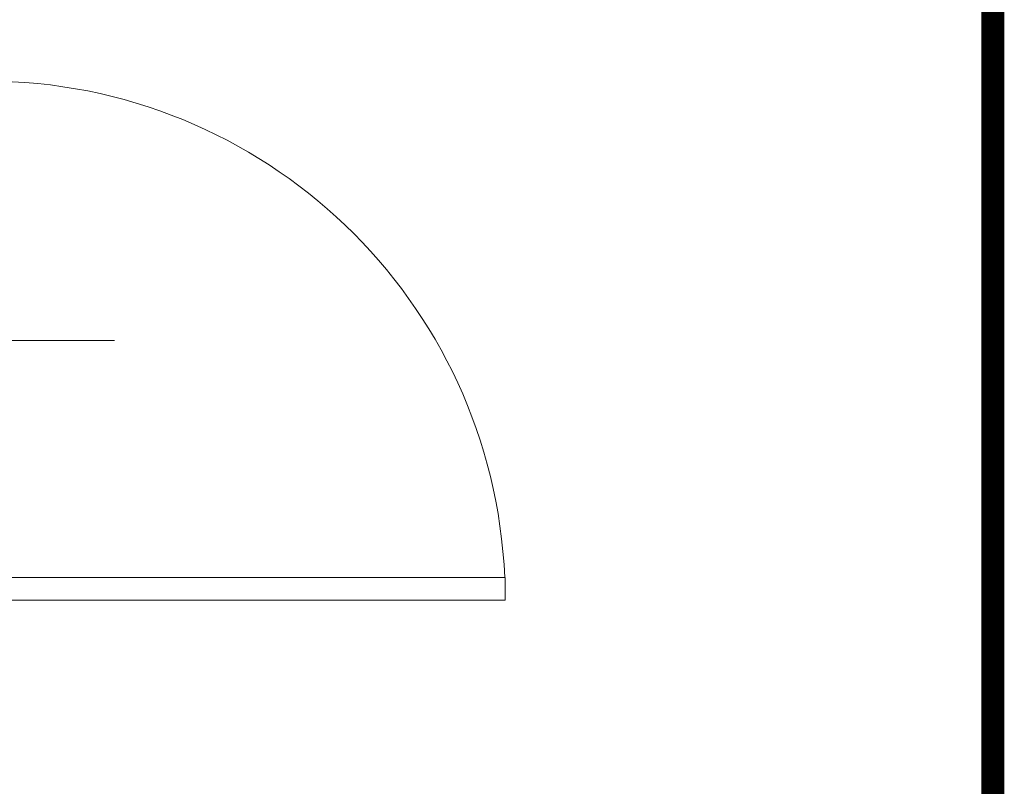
# Model space of a CAD drawing. Header units: millimetres. Extents: x 402 to 79005, y -7782 to 89952.
# Tile 416 of 423: x 26656 to 26826, y 45305 to 45438. Entities that reach past the tile are written whole.
import ezdxf

# ---------------------------------------------------------------- set-up
doc = ezdxf.new("R2010")
doc.units = ezdxf.units.MM
doc.header["$LTSCALE"] = 10
doc.linetypes.add('DASHED', pattern=[19.05, 12.7, -6.35])
doc.layers.get('0').update_dxf_attribs({"lineweight": 0})
doc.layers.add('0_A_GRANICA OPRACOWANIA', color=1, linetype='Continuous', lineweight=0)
doc.layers.add('A_drzwi', color=7, linetype='Continuous', lineweight=0)

# ---------------------------------------------------------------- blocks, each defined once
blk = doc.blocks.new('A$C369E3F3F')
at = {"linetype": 'Continuous', "lineweight": 5}
blk.add_line((51, -40.22), (51, 19.96), dxfattribs=at)
at = {"linetype": 'Continuous'}
for p, q in [((0, 0), (6.03, 0)), ((0, -18), (0, 0)), ((6.03, -18), (6.03, 0)), ((102, 0), (95.97, 0)), ((95.97, -18), (95.97, 0)), ((102, -18), (102, 0)), ((0, -18), (6.03, -18)), ((6.03, -18), (6.03, -107.94)), ((9.97, -107.94), (9.97, -18)), ((102, -18), (95.97, -18))]:
    blk.add_line(p, q, dxfattribs=at)
for points in [[(9.97, -18), (6.03, -18)], [(6.03, -107.94), (9.97, -107.94)]]:
    blk.add_lwpolyline(points, dxfattribs=at)
at = {"linetype": 'Continuous', "lineweight": 5}
blk.add_arc((6.03, -18), 89.94, 272.5075, 0, dxfattribs=at)

msp = doc.modelspace()

# ---------------------------------------------------------------- linework, layer by layer
at = {"layer": '0_A_GRANICA OPRACOWANIA', "color": 1, "linetype": 'DASHED', "const_width": 4}
msp.add_lwpolyline([(25587.06, 45691.33), (26824.29, 45691.33), (26824.29, 44606.96), (25587.06, 44606.96)], close=True, dxfattribs=at)

# ---------------------------------------------------------------- block references
at = {"layer": 'A_drzwi', "linetype": 'Continuous', "rotation": 89.99975684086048}
msp.add_blockref('A$C369E3F3F', (26631.87, 45331), dxfattribs=at)

doc.saveas('drawing.dxf')
